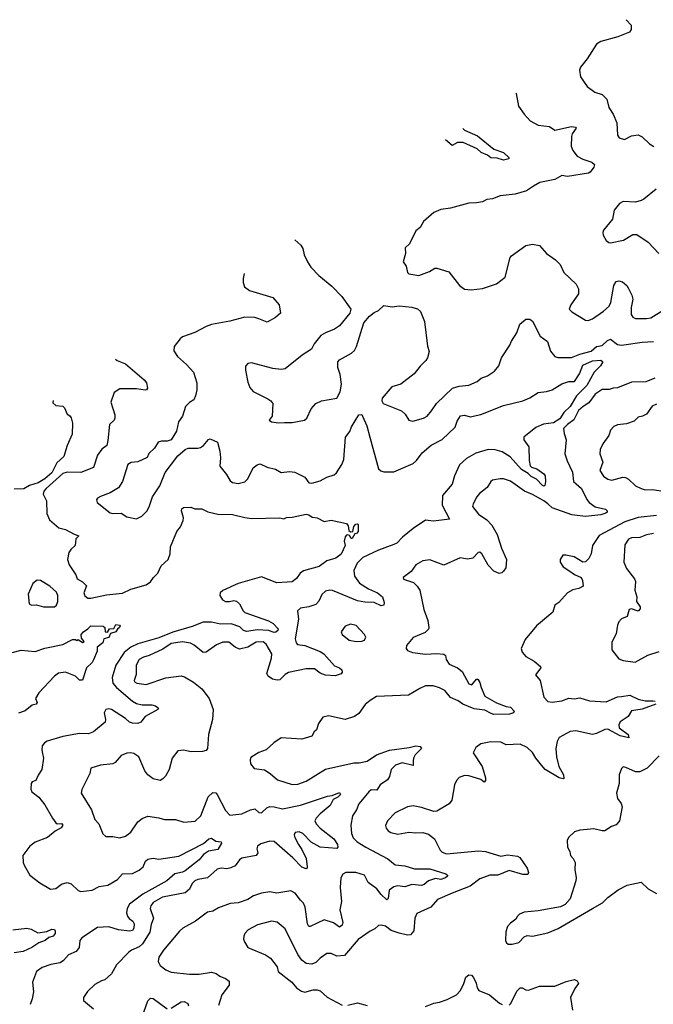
# Model space of a CAD drawing. Extents: x 2086813 to 2278017, y 548126 to 753336.
# Tile 323 of 461: x 2171804 to 2176363, y 715586 to 722665. Entities that reach past the tile are written whole.
import ezdxf

# ---------------------------------------------------------------- set-up
doc = ezdxf.new("R2010")
doc.units = 0

msp = doc.modelspace()

# ---------------------------------------------------------------- linework, layer by layer
at = {"layer": '0CON10XD'}
for points in [[(2176168.6, 722665.4), (2176203.8, 722625), (2176204, 722596), (2176191.2, 722575), (2176108, 722542), (2175985, 722507.5), (2175955, 722488.8), (2175887.5, 722385), (2175838, 722325), (2175831.7, 722301.7), (2175838, 722255), (2175888, 722185), (2175942, 722145), (2175995, 722127.5), (2176027.5, 722095), (2176044.1, 722034.1), (2176074.5, 721985), (2176101.1, 721925), (2176104.2, 721835), (2176116.7, 721815), (2176155, 721804.2), (2176205, 721831.4), (2176255, 721836.7), (2176282.4, 721822.4), (2176335, 721772.9), (2176366.4, 721753.6)], [(2175374.4, 722138.1), (2175376, 722135), (2175393, 722043), (2175433.8, 721985), (2175477.7, 721937.7), (2175535, 721906.7), (2175615, 721896.7), (2175655, 721870), (2175775, 721896.7), (2175803.8, 721893.8), (2175808.8, 721885), (2175779.6, 721845), (2175773.9, 721825), (2175771.9, 721755), (2175785, 721723.8), (2175816, 721685), (2175855, 721663.1), (2175921.7, 721641.7), (2175940, 721625), (2175936, 721605), (2175909.7, 721570.3), (2175897.3, 721562.7), (2175745, 721538), (2175705, 721544.2), (2175653.4, 721516.6), (2175545.7, 721494.3), (2175501.4, 721468.6), (2175450, 721435), (2175368.6, 721411.4), (2175261.1, 721398.9), (2175205, 721376.7), (2175165, 721373.3), (2175133, 721357), (2175091.7, 721348.3), (2175035, 721346.2), (2174905, 721310), (2174835, 721301.2), (2174785, 721280), (2174710, 721215), (2174685, 721172.5), (2174655, 721147.5), (2174610, 721055), (2174576.7, 721025), (2174580, 720985), (2174563.3, 720925), (2174583.9, 720893.9), (2174595, 720846.7), (2174605, 720839.2), (2174675, 720826.5), (2174753.3, 720855), (2174791.2, 720878.8), (2174805, 720880), (2174893, 720853), (2174968.8, 720755), (2175005, 720728.8), (2175053, 720723), (2175135, 720733.8), (2175177.5, 720747.5), (2175235, 720766.7), (2175296.1, 720813.9), (2175334.2, 720955), (2175342.4, 720967.6), (2175445, 721042), (2175495, 721051.2), (2175545, 721042.5), (2175595, 720984.3), (2175658.6, 720938.6), (2175692, 720905), (2175718.3, 720848.3), (2175808, 720765), (2175825, 720730), (2175825.6, 720695), (2175770, 720615), (2175758.8, 720585), (2175776, 720565), (2175875, 720504.2), (2175895, 720502.9), (2175924.6, 720515.4), (2176005, 720568.6), (2176045.4, 720604.6), (2176057.4, 720632.6), (2176079.2, 720755), (2176095, 720782), (2176115, 720788.6), (2176140.3, 720780.3), (2176172, 720755), (2176183.7, 720733.7), (2176209.4, 720685), (2176216.9, 720655), (2176203.6, 720595), (2176204.4, 720545), (2176215, 720527.5), (2176235, 720516.9), (2176315, 720516.2), (2176345, 720522.2), (2176435, 720576.2)], [(2174991.6, 721884), (2175005, 721871.1), (2175099.2, 721829.3), (2175214.6, 721734.6), (2175285, 721711.5), (2175324, 721675), (2175323.3, 721665), (2175285, 721655.5), (2175239.5, 721669.5), (2175195, 721673.1), (2175171, 721691), (2175125, 721710.5), (2175095.8, 721735.8), (2174995, 721782.2), (2174955, 721782.5), (2174915, 721760), (2174868, 721801.9)], [(2176383.4, 721446.6), (2176294.5, 721375.5), (2176275, 721364.3), (2176235.5, 721354.5), (2176145, 721357.5), (2176120, 721345), (2176081.2, 721295), (2176068.3, 721231.7), (2176005, 721152.5), (2175998.8, 721135), (2176002, 721115), (2176025, 721076.7), (2176042.3, 721062.3), (2176055, 721060), (2176149.5, 721080.5), (2176215, 721121.2), (2176245, 721120), (2176326.8, 721066.8), (2176403.3, 720985)], [(2173784.4, 721082.5), (2173826, 721045), (2173840.9, 721020.9), (2173852, 720975), (2173874.4, 720924.4), (2173900, 720885), (2173957.5, 720825), (2174050.5, 720750.5), (2174122.9, 720675), (2174185.8, 720585), (2174180, 720555), (2174105, 720464.3), (2174068.9, 720441.1), (2174003.3, 720415), (2173970, 720395), (2173922.5, 720335), (2173903.9, 720296.1), (2173837, 720253), (2173715, 720154.2), (2173685, 720150), (2173625, 720157.1), (2173471.7, 720198.3), (2173446.4, 720193.6), (2173430, 720175), (2173428.8, 720145), (2173445, 720060), (2173461.2, 720021.2), (2173485, 719992), (2173589.7, 719939.7), (2173611.2, 719925), (2173626.2, 719905), (2173620, 719815), (2173600, 719785), (2173615, 719773.3), (2173666.1, 719766.1), (2173709.3, 719769.3), (2173765, 719769.4), (2173853, 719787), (2173869.7, 719800.3), (2173902.2, 719867.8), (2173935, 719907.1), (2173976.1, 719926.1), (2174086.4, 719943.6), (2174110.5, 719989.5), (2174120, 720045), (2174110, 720115), (2174093.8, 720165), (2174093.3, 720205), (2174105, 720218.8), (2174192.3, 720267.7), (2174212.3, 720287.7), (2174227.5, 720315), (2174280, 720485), (2174320.8, 720535), (2174355, 720560.8), (2174386.6, 720573.4), (2174425, 720610), (2174485, 720600.8), (2174535, 720608.6), (2174625, 720598.5), (2174665.4, 720585.4), (2174687.6, 720567.6), (2174716.2, 720495), (2174738, 720318), (2174750.7, 720280.7), (2174739.2, 720235), (2174727.5, 720215), (2174684.5, 720175.5), (2174641.7, 720118.3), (2174545.3, 720044.7), (2174481.4, 720025), (2174412.2, 719945), (2174410.5, 719925), (2174420, 719905), (2174552.4, 719852.4), (2174578.3, 719828.3), (2174605, 719786.7), (2174631.7, 719778.3), (2174709.7, 719800.3), (2174735, 719815.8), (2174767.6, 719852.4), (2174803, 719907), (2174917.5, 720015), (2174965, 720030), (2175035, 720036.7), (2175095, 720063.8), (2175125, 720088), (2175170, 720105), (2175221.4, 720138.6), (2175252.1, 720177.9), (2175270.6, 720235), (2175330.8, 720325), (2175343.8, 720353.8), (2175380.8, 720415), (2175402.6, 720477.4), (2175445, 720511.2), (2175475, 720512), (2175495, 720496.7), (2175549.5, 720389.5), (2175600.7, 720350.7), (2175623.2, 720283.2), (2175654, 720245), (2175675, 720236.9), (2175775, 720237.3), (2175835, 720261.1), (2175915, 720281), (2175955, 720316.1), (2175995, 720323.2), (2176032.3, 720357.7), (2176055, 720369.6), (2176105, 720330.9), (2176134.7, 720324.7), (2176282.3, 720347.7), (2176365, 720350.9)], [(2173419.7, 720840.4), (2173412.9, 720805), (2173411.4, 720775), (2173420.8, 720745), (2173457.8, 720717.8), (2173625, 720668), (2173670, 720615), (2173680, 720555), (2173645, 720523.8), (2173585, 720490.8), (2173524.5, 720514.5), (2173495, 720523.5), (2173425, 720525.5), (2173315, 720496.9), (2173185, 720473.3), (2173145, 720459.1), (2173065, 720417.1), (2172976, 720385), (2172958.9, 720371.1), (2172916, 720315), (2172914, 720285), (2172938.8, 720245), (2173005, 720186), (2173055, 720131.2), (2173079.1, 720055), (2173078.5, 720005), (2173069.3, 719960.7), (2173056.6, 719933.4), (2173025, 719912.9), (2172998.1, 719885), (2172975.6, 719814.4), (2172947.8, 719775), (2172932.6, 719707.4), (2172893.8, 719645), (2172865.8, 719634.2), (2172825, 719636.2), (2172801.2, 719628.8), (2172773.3, 719585), (2172734.2, 719545.8), (2172721.7, 719518.3), (2172655, 719487.5), (2172607.2, 719482.8), (2172582.5, 719467.5), (2172544.4, 719345), (2172515, 719300), (2172455, 719264), (2172385, 719238), (2172365, 719226.2), (2172356.4, 719213.6), (2172361.2, 719195), (2172455, 719120.8), (2172475, 719114.2), (2172535, 719118), (2172575, 719090), (2172645, 719077.5), (2172683.6, 719096.4), (2172718.3, 719131.7), (2172736.6, 719163.4), (2172760.9, 719235), (2172811.5, 719315), (2172849.8, 719410.2), (2172941.2, 719528.8), (2172993.8, 719576.2), (2173015.5, 719584.5), (2173085, 719584.3), (2173105, 719590), (2173126.3, 719603.7), (2173162.6, 719647.4), (2173175, 719652), (2173227.1, 719627.1), (2173245, 719562.5), (2173248.5, 719515), (2173244.6, 719454.6), (2173292.9, 719395), (2173319.7, 719349.7), (2173335, 719338.8), (2173375, 719331.2), (2173425, 719343.8), (2173446, 719365), (2173485, 719443.3), (2173513.3, 719465), (2173535, 719472), (2173585, 719448.6), (2173645, 719434), (2173685, 719410.8), (2173745, 719418), (2173785, 719413.3), (2173855, 719376.2), (2173885, 719336.2), (2173905, 719334.2), (2173965, 719348.9), (2174015, 719375.6), (2174066.5, 719393.5), (2174083, 719407), (2174122.8, 719467.2), (2174136.4, 719503.6), (2174149.2, 719665), (2174178.8, 719705), (2174191.4, 719738.6), (2174245, 719823.3), (2174265, 719826.2), (2174271.2, 719815), (2174301.2, 719745), (2174324.2, 719664.2), (2174387, 719437), (2174401.7, 719421.7), (2174423.7, 719413.7), (2174496.2, 719415), (2174635.5, 719475), (2174659.7, 719495), (2174699.4, 719550.6), (2174763.8, 719606.2), (2174845, 719646.7), (2174937.8, 719735), (2174952, 719778), (2174975, 719816.5), (2175005, 719821.8), (2175045, 719809.5), (2175122.5, 719827.5), (2175285, 719892.2), (2175425, 719925.5), (2175475, 719945.6), (2175535, 719986), (2175595, 719991.2), (2175635.3, 720004.7), (2175705, 720046.2), (2175755, 720063.5), (2175795.4, 720064.6), (2175831.8, 720118.2), (2175855, 720181.5), (2175925, 720212.7), (2175985, 720216.7), (2176000, 720205), (2175983, 720177), (2175937.7, 720132.3), (2175884.2, 720035), (2175809.2, 719960.8), (2175765, 719884.6), (2175718.9, 719841.1), (2175690.4, 719795), (2175645, 719765.8), (2175572.3, 719757.7), (2175517, 719733), (2175432.5, 719665), (2175430.6, 719645), (2175467.5, 719595), (2175470.3, 719495), (2175478.1, 719458.1), (2175487.1, 719447.1), (2175525, 719435.3), (2175575, 719400.4), (2175585.3, 719384.7), (2175587.5, 719345), (2175583, 719317), (2175575, 719310.8), (2175565, 719316), (2175521.7, 719361.7), (2175485, 719380.8), (2175463.8, 719403.8), (2175415, 719430.6), (2175333.3, 719523.3), (2175275, 719558.9), (2175225, 719572.2), (2175175, 719575.8), (2175085, 719548.2), (2175019.3, 719510.7), (2174969.4, 719465), (2174933.1, 719386.9), (2174915.5, 719325), (2174846.7, 719245), (2174843.8, 719175), (2174896, 719074), (2174780.7, 719059.3), (2174725, 719066.2), (2174635, 719006.9), (2174557.8, 718945), (2174517.8, 718902.2), (2174495, 718892.7), (2174385, 718852.3), (2174272.1, 718797.9), (2174231.8, 718758.2), (2174207.5, 718705), (2174212.9, 718665), (2174248.9, 718615), (2174315, 718573.4), (2174379.4, 718545), (2174414.4, 718515), (2174426.4, 718475), (2174424.2, 718455.8), (2174405, 718452.2), (2174355.5, 718475.5), (2174286.6, 718476.6), (2174235, 718486), (2174055, 718560.6), (2174035, 718564.3), (2174005, 718555.8), (2173977.4, 718532.6), (2173955.6, 718485), (2173935, 718461.1), (2173884.4, 718444.4), (2173825, 718434.3), (2173802.5, 718415), (2173810.4, 718355), (2173787.2, 718215), (2173792.9, 718185), (2173803.7, 718173.7), (2173855, 718166.2), (2173965, 718122), (2173992.7, 718105), (2174070, 718020), (2174105, 718005.7), (2174121.2, 717991.2), (2174124, 717975), (2174117.6, 717962.4), (2174075, 717947.1), (2174005, 717953.2), (2173965, 717967.5), (2173925, 717997.5), (2173865, 717997.8), (2173738.9, 717971.1), (2173713.6, 717956.4), (2173675, 717919.1), (2173656.7, 717916.7), (2173622.5, 717925), (2173592.5, 717945), (2173582.5, 717965), (2173616.7, 718075), (2173618.5, 718105), (2173578.5, 718175), (2173555, 718193.1), (2173505, 718188.9), (2173445, 718152.9), (2173385, 718140.6), (2173355, 718153.3), (2173309.2, 718189.2), (2173265, 718190.4), (2173219.4, 718170.6), (2173145, 718118.6), (2173123.3, 718116.7), (2173058.5, 718168.5), (2173032.1, 718182.1), (2172975, 718193.1), (2172895, 718180), (2172835, 718139.2), (2172735.9, 718094.1), (2172695, 718082.3), (2172665, 718064.4), (2172641.5, 718025), (2172641.4, 717958.6), (2172628.9, 717915), (2172631.4, 717905), (2172646.2, 717896.2), (2172715, 717886.2), (2172855, 717934.7), (2172965, 717947.9), (2172990.2, 717940.2), (2173055, 717902.9), (2173115, 717854.2), (2173168.1, 717785), (2173196.7, 717705), (2173190.6, 717635), (2173162.1, 717525), (2173155.5, 717425), (2173145, 717411.1), (2173120, 717405), (2173035, 717402.5), (2172985, 717413.1), (2172942.2, 717407.8), (2172901.9, 717355), (2172880.5, 717275), (2172852.3, 717227.7), (2172835, 717206.7), (2172815, 717196.4), (2172765, 717207.9), (2172725.6, 717235), (2172705.4, 717265), (2172662.5, 717365), (2172625, 717388.9), (2172605, 717394.4), (2172575, 717391.1), (2172535, 717375.7), (2172491.2, 717325), (2172475, 717315.8), (2172385, 717305.6), (2172316.2, 717283.8), (2172308, 717245), (2172250.5, 717129.5), (2172246.7, 717105), (2172320, 716985), (2172345.8, 716915.8), (2172373.6, 716883.6), (2172401.7, 716811.7), (2172423.6, 716793.6), (2172475, 716793.8), (2172525, 716784.2), (2172565, 716795.8), (2172605, 716824.3), (2172655, 716898.6), (2172685, 716921.9), (2172725, 716938), (2172805, 716928), (2172845, 716915.8), (2172925, 716913.8), (2172985, 716896.2), (2173067.2, 716902.8), (2173108.6, 716941.4), (2173161.3, 717078.7), (2173195, 717108.2), (2173215, 717105.6), (2173225.5, 717095), (2173285, 716978.8), (2173316.1, 716946.1), (2173403.7, 716956.3), (2173464.6, 716985.4), (2173495, 716992), (2173525, 716965.8), (2173545, 716963.3), (2173582, 716998), (2173605, 717007.3), (2173635, 717006.2), (2173695, 716990.7), (2173825, 717019.2), (2174017.9, 717082.1), (2174052.9, 717087.1), (2174105, 717110), (2174111.2, 717095), (2174093.3, 717075), (2174060.7, 717059.3), (2174037.7, 717015), (2173966.1, 716955), (2173937.3, 716925), (2173927.9, 716905), (2173936.4, 716885), (2173965, 716852.2), (2174065, 716775.5), (2174091.4, 716735), (2174093.3, 716716.7), (2174085, 716707.5), (2173967, 716717), (2173901.2, 716751.2), (2173841.5, 716815), (2173815, 716825.3), (2173787.4, 716822.6), (2173780, 716805), (2173784.6, 716785), (2173809.6, 716735), (2173835, 716700), (2173865.5, 716635), (2173873.3, 716575), (2173872.5, 716565), (2173865, 716560), (2173835, 716573.3), (2173770.1, 716640.1), (2173635, 716756), (2173605, 716760.3), (2173540.3, 716739.8), (2173515, 716723.3), (2173511.5, 716705), (2173517.8, 716675), (2173506.2, 716655), (2173402, 716638), (2173384.6, 716625.4), (2173355, 716582.5), (2173323.4, 716566.6), (2173295, 716560), (2173255, 716564.5), (2173225, 716558.2), (2173155, 716496.5), (2173086.4, 716483.6), (2173065, 716472.9), (2173045.4, 716454.6), (2173025, 716414.3), (2172995, 716387.5), (2172832.9, 716357.1), (2172765, 716319.2), (2172747.1, 716295), (2172743.5, 716275), (2172767.5, 716205), (2172750.7, 716159.3), (2172740.7, 716105), (2172688.7, 716021.3), (2172665, 715998.4), (2172608, 715975), (2172589.1, 715960.9), (2172499.7, 715870.3), (2172465, 715804.2), (2172417.6, 715762.4), (2172392.5, 715755), (2172345, 715728.6), (2172292.4, 715677.6), (2172263.8, 715635), (2172264, 715614), (2172335, 715554.2)], [(2172493.7, 720225.6), (2172505.8, 720215.8), (2172565, 720190), (2172700, 720075), (2172716.7, 720053.3), (2172723.6, 720016.4), (2172717.5, 720005), (2172707.5, 720002.5), (2172645, 720011.5), (2172525, 720011.8), (2172485, 719984.3), (2172461.1, 719915), (2172488.2, 719825), (2172489.1, 719800.9), (2172483.5, 719786.5), (2172450.6, 719755), (2172438.7, 719638.7), (2172430.6, 719605), (2172395, 719577.3), (2172364.6, 719535), (2172334.2, 719445.8), (2172245, 719408.8), (2172145, 719411.1), (2172115, 719402.1), (2171995.4, 719295), (2171978.9, 719275), (2171972.9, 719255), (2171996.2, 719205), (2171998.6, 719115), (2172019.7, 719069.7), (2172085, 719013.1), (2172135, 719000), (2172195, 718966), (2172228.8, 718955), (2172207.5, 718932.5), (2172202.5, 718885), (2172172.7, 718857.3), (2172158.6, 718835), (2172147.1, 718785), (2172160.8, 718745), (2172208.8, 718675), (2172217.5, 718645), (2172255, 718623.8), (2172285.9, 718595.9), (2172266.7, 718545), (2172273.3, 718523.3), (2172295, 718507.5), (2172316.2, 718506.2), (2172429.1, 718529.1), (2172545, 718541.5), (2172605, 718571.5), (2172715, 718602.1), (2172745, 718623.5), (2172766.7, 718655), (2172798.1, 718685), (2172821.1, 718738.9), (2172873.1, 718785), (2172886.6, 718825), (2172890, 718875), (2172935.4, 718985), (2172961.7, 719018.3), (2172981.4, 719065), (2172982.9, 719085), (2172968.8, 719135), (2172971.2, 719148.8), (2172983, 719157), (2173035, 719161.2), (2173065, 719148), (2173115, 719148.1), (2173158, 719128), (2173229.8, 719109.8), (2173335, 719108.1), (2173425, 719085.8), (2173475, 719080), (2173675, 719083.3), (2173705, 719077.5), (2173725, 719086.7), (2173765, 719088.1), (2173865, 719110.8), (2173885.7, 719105.7), (2173909.3, 719089.3), (2173945, 719083.3), (2173995, 719057.5), (2174045, 719067.5), (2174155, 719042.5), (2174166.4, 719026.4), (2174172, 718992), (2174185, 718982.5), (2174200, 718985), (2174208.3, 719021.7), (2174221.7, 719038.3), (2174235, 719040), (2174240, 719035), (2174240, 718985), (2174228.3, 718971.7), (2174215, 718970), (2174197.5, 718935), (2174190, 718935), (2174176.4, 718956.4), (2174165, 718962.5), (2174155, 718960), (2174145, 718947.5), (2174138.8, 718915), (2174145.7, 718885), (2174116.3, 718823.7), (2174080, 718795), (2174015, 718775.6), (2173957.8, 718735), (2173846.5, 718703.5), (2173823.3, 718686.7), (2173795, 718648.6), (2173765, 718624.3), (2173655, 718615.4), (2173545, 718660), (2173375, 718612.9), (2173265, 718561.9), (2173245.7, 718545), (2173243.5, 718525), (2173263.8, 718495), (2173285, 718482), (2173312.8, 718482.8), (2173345, 718489.4), (2173364.3, 718484.3), (2173385.4, 718465), (2173411.8, 718415), (2173425, 718402.9), (2173595, 718342.8), (2173628.9, 718325), (2173663.2, 718285), (2173662.1, 718275), (2173647.9, 718262.1), (2173635, 718259.7), (2173595, 718273.8), (2173515, 718278.7), (2173435, 718266), (2173415, 718273.1), (2173389, 718299), (2173325, 718322.4), (2173248.4, 718318.4), (2173185, 718334.7), (2173125, 718332.9), (2173045, 718301.8), (2172905, 718261.7), (2172805, 718220), (2172655, 718178.7), (2172603.8, 718155), (2172555.5, 718114.5), (2172496.4, 718025), (2172470, 717935), (2172473.5, 717895), (2172500, 717865), (2172615.7, 717765.7), (2172645, 717750), (2172685, 717739.6), (2172755, 717740), (2172782.3, 717732.3), (2172802.5, 717715), (2172797.5, 717705), (2172706.9, 717655), (2172675, 717614.2), (2172655, 717604.4), (2172615, 717606.5), (2172595, 717613.8), (2172565, 717642.2), (2172465, 717706.5), (2172445, 717711.1), (2172425, 717706.9), (2172411.2, 717681.2), (2172422, 717635), (2172418.8, 717615), (2172335, 717546), (2172300, 717530), (2172235, 717533.6), (2172115, 717511.5), (2172002.7, 717477.3), (2171982, 717465), (2171965.6, 717444.4), (2171962.5, 717415), (2171969.4, 717389.4), (2171974.4, 717355.6), (2171964.6, 717275.4), (2171936.6, 717233.4), (2171920, 717195), (2171894.3, 717185.7), (2171886.2, 717175), (2171883.2, 717133.2), (2171892, 717115), (2171942, 717075), (2171985, 717021.2), (2172039.2, 716925), (2172065, 716891.2), (2172075, 716883.8), (2172105.5, 716885.5), (2172115.6, 716875), (2172102, 716855), (2172059.7, 716830.3), (2172003.8, 716785), (2171915, 716752.9), (2171877.9, 716722.1), (2171826.7, 716655), (2171828.8, 716605), (2171836.1, 716586.1), (2171878, 716515), (2171949.5, 716459.5), (2172025, 716414.2), (2172065, 716418.8), (2172105, 716451.2), (2172145, 716461.2), (2172175, 716453.3), (2172224.2, 716404.2), (2172245, 716396.2), (2172325, 716405.7), (2172375, 716432.9), (2172437.5, 716442.5), (2172506.9, 716483.1), (2172545, 716523.8), (2172615, 716527.1), (2172665, 716549.5), (2172693.5, 716575), (2172708.9, 716615), (2172725, 716630.6), (2172765, 716636.5), (2172805, 716630), (2172949.2, 716650.8), (2173126.9, 716743.1), (2173165, 716777.1), (2173185, 716780.8), (2173215, 716758.1), (2173253.6, 716753.6), (2173256, 716745), (2173230.4, 716699.6), (2173162.2, 716687.8), (2173127.3, 716662.7), (2173096.7, 716625), (2172995, 716545.2), (2172974.8, 716535.2), (2172920, 716525), (2172863.1, 716475), (2172691.2, 716378.8), (2172595, 716305.2), (2172577.5, 716275), (2172573.2, 716245), (2172579.6, 716219.6), (2172592, 716202), (2172617.3, 716185), (2172627.8, 716165), (2172625.3, 716134.7), (2172615, 716116.9), (2172595, 716112.5), (2172515, 716122.4), (2172445, 716143.5), (2172365, 716137.5), (2172250.6, 716065), (2172237.8, 716045), (2172232.9, 715995), (2172210, 715965), (2172155, 715941.4), (2172119.1, 715900.9), (2172094.6, 715885.4), (2172027.5, 715872.5), (2171965, 715850.8), (2171925, 715821.2), (2171895.8, 715745), (2171902.9, 715675), (2171894.2, 715625), (2171878.6, 715585)], [(2176375, 720089), (2176309, 720061), (2176205, 720059.2), (2176105, 720017.5), (2176075, 720016.1), (2176045, 720005.4), (2175995, 720006.1), (2175945, 719973.6), (2175899.8, 719910.2), (2175857.7, 719885), (2175825, 719856.7), (2175791.1, 719788.9), (2175745.5, 719755), (2175717.1, 719725), (2175720.7, 719690.7), (2175735.9, 719644.1), (2175725.8, 719545), (2175743.4, 719493.4), (2175782.4, 719412.4), (2175790, 719345), (2175845.4, 719295.4), (2175885, 719216.4), (2175902, 719195), (2175945, 719163.4), (2176020, 719145), (2176030, 719135), (2176030, 719125), (2176021.7, 719118.3), (2175984.6, 719104.6), (2175875, 719094.5), (2175776.7, 719105), (2175635, 719154.7), (2175605.2, 719185.2), (2175575.6, 719205), (2175495, 719252), (2175436, 719276), (2175335, 719347.3), (2175285, 719363.1), (2175260, 719365), (2175205, 719353.8), (2175194.2, 719345.8), (2175168.3, 719301.7), (2175134.4, 719275.6), (2175111.3, 719258.7), (2175094.2, 719235), (2175066, 719185), (2175062, 719165), (2175105, 719110.8), (2175165, 719068.6), (2175200.9, 719030.9), (2175240, 718965), (2175270, 718865), (2175306.5, 718785), (2175301.2, 718725), (2175285, 718700), (2175272.7, 718687.3), (2175255, 718682.5), (2175215, 718700), (2175174.7, 718744.7), (2175130, 718825), (2175115, 718837.1), (2175104, 718835), (2175065, 718793.1), (2175025, 718787.8), (2174974.4, 718795.6), (2174855, 718744), (2174755, 718781.2), (2174705, 718774.3), (2174653.3, 718746.7), (2174621.2, 718698.8), (2174562.5, 718655), (2174565, 718643.3), (2174638.3, 718618.3), (2174663.3, 718593.3), (2174684.1, 718564.1), (2174711.4, 718425), (2174740, 718345), (2174748.6, 718295), (2174745, 718283.8), (2174720.7, 718259.3), (2174635, 718222.5), (2174586.7, 718165), (2174583.9, 718143.9), (2174595, 718131.2), (2174630, 718115), (2174725, 718103.1), (2174805, 718109.4), (2174855, 718104), (2174868, 718095), (2174872.2, 718065), (2174895, 718032.9), (2174955, 718006.2), (2174988.6, 717978.6), (2175035, 717890), (2175057, 717883), (2175090, 717925), (2175100, 717925), (2175115, 717900), (2175123.8, 717863.8), (2175152, 717802), (2175235, 717754.4), (2175305, 717727.5), (2175335, 717722.9), (2175360.8, 717695), (2175357.8, 717682.2), (2175328.7, 717671.3), (2175215, 717670.3), (2175196.1, 717676.1), (2175151.2, 717701.2), (2175075, 717711.5), (2174993, 717743), (2174958, 717768), (2174905, 717793.2), (2174862.2, 717842.2), (2174825, 717861.8), (2174780, 717875), (2174725, 717875.3), (2174682, 717858), (2174602.2, 717807.8), (2174371.7, 717798.3), (2174325, 717770.8), (2174289.1, 717740.9), (2174245, 717677.5), (2174213.9, 717656.1), (2174145, 717634.3), (2174025, 717661.2), (2173985, 717650), (2173954, 717605), (2173940.7, 717559.3), (2173923.3, 717545), (2173905, 717513.3), (2173835, 717492), (2173685, 717503.3), (2173633.3, 717465), (2173576.7, 717415), (2173525, 717396), (2173468.3, 717361.7), (2173462, 717345), (2173466, 717315), (2173492.3, 717282.3), (2173565, 717271.9), (2173605.8, 717245.8), (2173659.2, 717199.2), (2173765, 717165.5), (2173805, 717168.2), (2173865, 717190), (2174005, 717278), (2174207.3, 717322.7), (2174247.1, 717322.9), (2174304.7, 717335.3), (2174370.3, 717379.8), (2174464.5, 717414.5), (2174607.6, 717432.4), (2174655, 717444.4), (2174685, 717440.8), (2174696, 717425), (2174649.2, 717380.8), (2174637.3, 717355), (2174635.5, 717334.5), (2174635, 717303.8), (2174555, 717322.2), (2174508.9, 717305), (2174477.9, 717275), (2174465.9, 717224.1), (2174450.7, 717199.3), (2174397.3, 717165), (2174375, 717125.5), (2174332.5, 717127.5), (2174315.7, 717115), (2174245, 717028.8), (2174227.1, 716985), (2174197.9, 716942.1), (2174187.8, 716875), (2174191.8, 716815), (2174202.6, 716782.6), (2174233.3, 716755), (2174295.6, 716715), (2174453.2, 716633.2), (2174505, 716588.9), (2174575, 716582.5), (2174645, 716559.7), (2174755, 716561.2), (2174871.2, 716525), (2174883.3, 716515), (2174883, 716507), (2174866.7, 716495), (2174835, 716484.7), (2174795, 716490.7), (2174745.8, 716474.2), (2174715, 716448.2), (2174695, 716440.7), (2174625, 716447), (2174575, 716430), (2174525, 716437), (2174495, 716431.3), (2174463.4, 716406.6), (2174455, 716347.5), (2174445, 716337.1), (2174405, 716375.4), (2174375, 716415.3), (2174312.5, 716462.5), (2174284.3, 716515), (2174222.5, 716535), (2174150, 716535), (2174128.8, 716521.2), (2174114, 716495), (2174109.4, 716425), (2174119.5, 716325), (2174108.2, 716265), (2174129.2, 716175), (2174123.6, 716155), (2174105, 716140.9), (2174061.2, 716171.2), (2173995, 716194.7), (2173895, 716144.6), (2173885, 716146.5), (2173874.2, 716165), (2173858, 716285), (2173845, 716314.2), (2173825.4, 716335.4)], [(2172045.8, 719928.3), (2172041.7, 719911.7), (2172065, 719892.5), (2172115, 719887.5), (2172127.5, 719875), (2172145, 719830), (2172165, 719817.5), (2172173.6, 719803.6), (2172183.8, 719765), (2172181.2, 719685), (2172146.7, 719605), (2172121.2, 719525), (2172071.3, 719478.7), (2172035, 719407.8), (2171984.5, 719365), (2171936.4, 719335), (2171874.1, 719315.9), (2171835, 719291.6), (2171765, 719290.4)], [(2176385, 719902), (2176355, 719886.7), (2176315, 719830), (2176285, 719813.8), (2176255, 719807.5), (2176225, 719779.2), (2176170.7, 719759.3), (2176105, 719752), (2176079.5, 719740.5), (2176056, 719715), (2176043.8, 719675), (2176000, 719615), (2175980.8, 719575), (2175979.2, 719545), (2175999.2, 719485), (2175979.2, 719425), (2176005, 719383.8), (2176035, 719360.8), (2176065, 719354.4), (2176143.6, 719376.4), (2176162.5, 719375), (2176185, 719362.5), (2176235, 719313.8), (2176275, 719294), (2176305, 719285.8), (2176355, 719286.4), (2176435, 719275.4)], [(2176385, 719100), (2176255, 719085.2), (2176158.1, 719055), (2175973.5, 718956.5), (2175926.5, 718885), (2175915.5, 718825), (2175898.8, 718791.2), (2175875, 718767.5), (2175855, 718765.8), (2175792.6, 718802.6), (2175734, 718816), (2175712.5, 718815), (2175693.3, 718785), (2175692, 718765), (2175715, 718732), (2175755, 718704.3), (2175795.8, 718675.8), (2175843.9, 718653.9), (2175854.1, 718634.1), (2175858.3, 718591.7), (2175827.5, 718575), (2175784.5, 718565.5), (2175745.7, 718544.3), (2175684, 718475), (2175653.8, 718455), (2175641.2, 718405), (2175523, 718307), (2175441.2, 718208.8), (2175413.3, 718145), (2175418.3, 718118.3), (2175445.9, 718085.9), (2175505, 718052.5), (2175551.2, 718015), (2175553.3, 718005), (2175516, 717955), (2175549.2, 717915), (2175574.4, 717794.4), (2175605, 717764.3), (2175635, 717758.9), (2175705, 717768.5), (2175755, 717787.9), (2175793.7, 717783.7), (2175835, 717790), (2175905, 717767.8), (2176025, 717762), (2176105, 717797.5), (2176135, 717800), (2176195, 717809.4), (2176255, 717779.4), (2176305, 717768.9), (2176359.3, 717769.3), (2176375.4, 717765.4)], [(2176365, 718971.5), (2176315, 718961.1), (2176265, 718941.5), (2176205, 718939.3), (2176185, 718930), (2176159.1, 718890.9), (2176151.1, 718765), (2176170.3, 718720.3), (2176228, 718645), (2176233.8, 718625), (2176231.2, 718565), (2176243.8, 718515), (2176241.7, 718481.7), (2176268, 718445), (2176269.5, 718430.5), (2176255, 718414), (2176205, 718430.6), (2176189.2, 718425), (2176176, 718375), (2176135, 718358.6), (2176115, 718336.2), (2176105, 718312.5), (2176095, 718250), (2176065, 718190), (2176063.8, 718135), (2176115, 718070), (2176145, 718057.5), (2176232.7, 718047.3), (2176322.7, 718097.3), (2176405, 718122)], [(2172055, 718444.2), (2172068.8, 718455), (2172078.8, 718481.2), (2172078, 718525), (2172069.5, 718549.5), (2172022.2, 718592.2), (2171955, 718633.3), (2171930, 718635), (2171898.3, 718611.7), (2171866.2, 718535), (2171873.3, 718465), (2171890, 718455), (2171925, 718457.5), (2171975, 718444.4), (2172055, 718444.2)], [(2171750, 718115), (2171815, 718132.5), (2171915, 718121.9), (2171985, 718147.8), (2172115, 718174), (2172185, 718208.8), (2172205, 718210), (2172215, 718202.5), (2172225, 718210), (2172255, 718187.5), (2172267.5, 718195), (2172248.3, 718218.3), (2172246.7, 718245), (2172263.3, 718265), (2172295, 718286.7), (2172315, 718307.5), (2172405, 718306), (2172417.5, 718295), (2172420, 718265), (2172435, 718262.5), (2172450, 718285), (2172482.5, 718287.5), (2172495, 718315.8), (2172523, 718313), (2172527.5, 718305), (2172523.3, 718295), (2172507, 718283), (2172495, 718263.3), (2172457, 718253), (2172445, 718222.5), (2172410, 718215), (2172402.5, 718185), (2172362.5, 718155), (2172362, 718125), (2172335, 718062.5), (2172325.8, 718044.2), (2172286, 718005), (2172255, 717917.5), (2172235, 717916.2), (2172204.6, 717944.6), (2172135, 717974.6), (2172083.2, 717966.8), (2172054.1, 717945.9), (2171942, 717825), (2171917.5, 717785), (2171930, 717755), (2171922.5, 717745), (2171895, 717737.5), (2171844.2, 717695.8), (2171795, 717680)], [(2174225, 718194.4), (2174265, 718196), (2174285.9, 718204.1), (2174294, 718225), (2174285.4, 718245.4), (2174225, 718309.4), (2174185, 718318.6), (2174146.7, 718305), (2174116.2, 718265), (2174123.8, 718245), (2174174.6, 718204.6), (2174225, 718194.4)], [(2176380, 717745), (2176281.9, 717708.1), (2176205, 717696.7), (2176183.3, 717656.7), (2176123.6, 717616.4), (2176113.8, 717595), (2176117.3, 717575), (2176183.1, 717525), (2176187, 717503), (2176125, 717516), (2176035, 717564.7), (2176015, 717562.1), (2175955, 717533.2), (2175925, 717525.2), (2175805, 717553.5), (2175765, 717547.5), (2175686.2, 717505), (2175672, 717475), (2175660.8, 717425), (2175665.8, 717365), (2175684.3, 717295), (2175715.7, 717235), (2175719.2, 717210.8), (2175713.3, 717206.7), (2175686.2, 717215), (2175585.6, 717275.6), (2175571.1, 717291.1), (2175517.5, 717355), (2175495, 717396), (2175455, 717433.3), (2175405, 717456.7), (2175305, 717452), (2175265, 717470), (2175195, 717472.5), (2175121.3, 717458.7), (2175087, 717433), (2175068, 717395), (2175130.8, 717295), (2175156.7, 717215), (2175156.2, 717195), (2175145, 717182.5), (2175122.5, 717202.5), (2175035, 717230), (2175005, 717231.2), (2174965, 717216.2), (2174946.2, 717195), (2174932.5, 717165), (2174914, 717055), (2174895, 717028.8), (2174805.9, 716974.1), (2174785, 716972), (2174695, 717002), (2174635, 717014.2), (2174593.8, 717006.2), (2174505, 716961.9), (2174449.4, 716905), (2174437.3, 716872.7), (2174442, 716852), (2174455, 716834.3), (2174475, 716821.1), (2174525, 716810), (2174605, 716824.4), (2174655, 716819.2), (2174705, 716822), (2174745, 716808.8), (2174788, 716775), (2174828.8, 716695), (2174845, 716679.2), (2174875, 716668.1), (2175105, 716689.6), (2175155, 716683.8), (2175265, 716650.8), (2175315, 716660), (2175385, 716652.1), (2175402.5, 716642.5), (2175455, 716564), (2175464.5, 716535), (2175459.8, 716520.2), (2175425, 716519.7), (2175325, 716547.2), (2175245, 716515.4), (2175186.7, 716515), (2175115, 716489.5), (2175044.6, 716435.4), (2174914.7, 716385.3)], [(2176406.1, 717373.9), (2176318.8, 717285), (2176265, 717258.8), (2176235, 717258.2), (2176165, 717290), (2176145, 717293.3), (2176135, 717282.5), (2176118, 717235), (2176117.5, 717175), (2176098.8, 717105), (2176106, 717065), (2176131.2, 717031.2), (2176140, 717005), (2176119.2, 716905), (2176095, 716877.5), (2176063.3, 716865), (2176015, 716834.3), (2175995, 716832.5), (2175935, 716847.1), (2175886.9, 716843.1), (2175835, 716838.8), (2175795, 716826.2), (2175752.5, 716785), (2175742.5, 716765), (2175746.7, 716715), (2175762.5, 716685), (2175766.7, 716655), (2175786.7, 716635), (2175801.2, 716605), (2175798, 716555), (2175807.5, 716495), (2175806, 716475), (2175763.8, 716345), (2175730, 716305), (2175695, 716286.2), (2175535, 716257.5), (2175435, 716248), (2175400, 716235), (2175385, 716220), (2175375, 716197.5), (2175335, 716168.8), (2175313.8, 716145), (2175302.7, 716107.3), (2175300, 716045), (2175307.5, 716027.5), (2175318.8, 716018.8), (2175347.5, 716017.5), (2175395, 716031.1), (2175435, 716070.8), (2175455, 716080.8), (2175495, 716075.6), (2175605, 716099.2), (2175677.7, 716132.3), (2175925.4, 716274.6), (2175998, 716315), (2176036, 716355), (2176110.7, 716409.3), (2176175, 716442.5), (2176275, 716463.8), (2176325, 716416.7), (2176385, 716383.8)], [(2173825.4, 716335.4), (2173785.5, 716385.5), (2173755, 716402), (2173655, 716385.7), (2173605, 716394.2), (2173545, 716385.7), (2173486.7, 716365), (2173445, 716340), (2173375, 716316.4), (2173318.1, 716311.9), (2173235, 716280), (2173195, 716255.6), (2173155, 716248.1), (2173070, 716185), (2172977, 716133), (2172955, 716112.5), (2172839.4, 715975), (2172804.4, 715925), (2172800.8, 715895), (2172815.6, 715865.6), (2172856.2, 715835), (2172895, 715817.8), (2173025, 715801.9), (2173095, 715803.8), (2173185, 715817.9), (2173217.8, 715807.8), (2173245, 715788.5), (2173285, 715771.5), (2173312.4, 715752.4), (2173310.6, 715725), (2173258.6, 715655), (2173235, 715577.5)], [(2174914.7, 716385.3), (2174810.9, 716339.1), (2174761.2, 716285), (2174660.5, 716239.5), (2174647.5, 716205), (2174641.1, 716115), (2174615, 716085.6), (2174595, 716083.8), (2174535, 716097.7), (2174477.6, 716117.6), (2174435, 716147.1), (2174405, 716156.2), (2174386.1, 716153.9), (2174360, 716130), (2174325, 716112.5), (2174238.7, 716051.3), (2174141.9, 715938.1), (2174085, 715932.2), (2174045, 715951.4), (2174015, 715952), (2173965, 715918.8), (2173935, 715886.2), (2173905.8, 715874.2), (2173865, 715879.2), (2173833.2, 715903.2), (2173804.5, 715944.5), (2173715, 716129.4), (2173656.6, 716176.6), (2173615.5, 716184.5), (2173515, 716158.1), (2173448, 716122), (2173424.6, 716095.4), (2173415.7, 716075), (2173414.2, 716055), (2173422, 716035), (2173446.7, 715995), (2173571.7, 715941.7), (2173607.7, 715917.7), (2173657.5, 715855), (2173665, 715822.5), (2173763.3, 715745), (2173796.2, 715705), (2173830.7, 715680.7), (2173855, 715673.3), (2173915, 715690.6), (2173945, 715690), (2173965, 715682.5), (2174017.2, 715637.2), (2174125, 715580)], [(2171755, 716121.9), (2171855, 716134.3), (2171886.8, 716126.8), (2171935, 716100.8), (2171999.3, 716110.7), (2172035, 716126.7), (2172053.6, 716123.6), (2172058.8, 716111.2), (2172060, 716095), (2172045, 716076.2), (2172015, 716067.5), (2171986.7, 716045), (2171940.8, 716029.2), (2171891.1, 715995), (2171828.8, 715965), (2171765, 715956.7)], [(2174725, 715570.6), (2174783.3, 715595), (2174825, 715601.4), (2174879.7, 715620.3), (2174948, 715655), (2174975, 715686.2), (2175000, 715735), (2175015, 715781.2), (2175035, 715798.6), (2175055, 715795.8), (2175069.7, 715779.7), (2175088, 715738), (2175094.6, 715704.6), (2175107.5, 715685), (2175185.3, 715655.3), (2175255.6, 715595.6), (2175275, 715584)], [(2175325, 715580), (2175337.9, 715592.1), (2175380.3, 715679.7), (2175405, 715703.8), (2175420, 715705), (2175445, 715691.2), (2175465, 715688.8), (2175545, 715715.7), (2175655, 715717.5), (2175735, 715750), (2175795, 715763.8), (2175816, 715756), (2175823.8, 715735), (2175799.2, 715700.8), (2175767.8, 715635), (2175780.9, 715545)], [(2172685.6, 715495), (2172725, 715611.2), (2172745, 715630.8), (2172765, 715627.1), (2172865, 715554.7)], [(2172895, 715559.3), (2172965, 715604.5), (2172986.7, 715606.7), (2173013.1, 715593.1), (2173018.9, 715575)], [(2174165, 715579.4), (2174235, 715596.9), (2174305, 715577.1)]]:
    msp.add_lwpolyline(points, dxfattribs=at)

doc.saveas('drawing.dxf')
